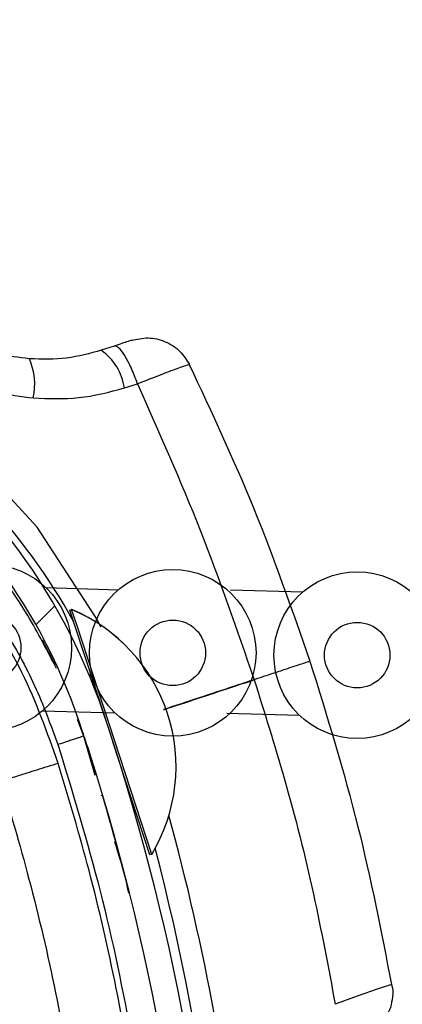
# Model space of a CAD drawing. Header units: inches. Extents: x 170 to 284, y 215 to 248.
# Tile 693 of 1056: x 211.353 to 211.3889, y 244.5738 to 244.6659. Entities that reach past the tile are written whole.
import ezdxf

# ---------------------------------------------------------------- set-up
doc = ezdxf.new("R2010")
doc.units = ezdxf.units.IN
doc.header["$LTSCALE"] = 0.25
doc.header["$MEASUREMENT"] = 0
doc.layers.add('ANNOTATIONS', color=1, linetype='Continuous')
doc.layers.add('LH FRONT OF HOOD', color=7, linetype='Continuous')
doc.styles.add('ARIAL', font='arial.ttf', dxfattribs={"height": 0.09375})
doc.dimstyles.new('STANDARD$0', dxfattribs={"dimtxt": 0.09375, "dimasz": 0.09375, "dimexe": 0.03125, "dimexo": 0.046875, "dimgap": 0.09, "dimtad": 0, "dimtih": 1, "dimtoh": 1, "dimdec": 4, "dimzin": 0, "dimdsep": 46, "dimtxsty": 'ARIAL', "dimcen": 0.09, "dimadec": 0, "dimazin": 0, "dimtfac": 1, "dimtdec": 4, "dimtofl": 0, "dimtmove": 0, "dimatfit": 1, "dimfxl": 1, "dimtolj": 1, "dimtzin": 0, "dimarcsym": 0})
pattern_1 = [(45, (200.7563139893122, 238.187647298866), (-0.03026527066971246, 0.03026527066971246), [])]

# ---------------------------------------------------------------- blocks, each defined once
blk = doc.blocks.new('*D61')
at = {"layer": 'ANNOTATIONS', "color": 0, "lineweight": -2, "transparency": 16777216}
for p, q in [((210.6277843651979, 245.3460056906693), (210.6277843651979, 246.0798826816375)), ((212.2068141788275, 244.6826057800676), (212.2068141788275, 246.0798826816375)), ((210.7215343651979, 246.0486326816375), (211.1070251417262, 246.0486326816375)), ((212.1130641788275, 246.0486326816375), (211.7275734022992, 246.0486326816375))]:
    blk.add_line(p, q, dxfattribs=at)
at = {"layer": 'ANNOTATIONS', "color": 0, "transparency": 16777216}
for points in [[(210.7215343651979, 246.0642576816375), (210.7215343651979, 246.0330076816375), (210.6277843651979, 246.0486326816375)], [(212.1130641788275, 246.0642576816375), (212.1130641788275, 246.0330076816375), (212.2068141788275, 246.0486326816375)]]:
    blk.add_solid(points, dxfattribs=at)
at = {"layer": 'defpoints', "color": 0, "transparency": 16777216}
for p in [(212.2068141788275, 246.0486326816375), (210.6277843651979, 245.2991306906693), (212.2068141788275, 244.6357307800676)]:
    blk.add_point(p, dxfattribs=at)
at = {"layer": 'ANNOTATIONS', "color": 0, "transparency": 16777216, "insert": (211.4172992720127, 246.0486326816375), "char_height": 0.09375, "attachment_point": 5, "style": 'ARIAL'}
blk.add_mtext('\\A1;DIM "A"', dxfattribs=at)

msp = doc.modelspace()

# ---------------------------------------------------------------- hatches: boundary and pattern name
at = {"layer": 'LH FRONT OF HOOD'}
h = msp.add_hatch(dxfattribs=at)
h.set_pattern_fill('ANSI31', color=256, scale=0.34241245, angle=2.8e-322, style=0)
h.set_pattern_definition([(45, (200.7896657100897, 238.187647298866), (-0.03026527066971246, 0.03026527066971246), [])])
edge = h.paths.add_edge_path(flags=0)
edge.add_arc((211.0763061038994, 244.0798696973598), 0.021400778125, 89.9999999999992, 390.52248781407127, ccw=False)
edge.add_line((211.0763061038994, 244.1012704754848), (211.1490687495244, 244.1012704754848))
edge.add_arc((211.1490687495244, 244.5121654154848), 0.4108949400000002, 270, 450.0000000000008)
edge.add_line((211.1490687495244, 244.9230603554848), (210.6654111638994, 244.9230603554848))
edge.add_arc((210.6654111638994, 244.9273405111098), 0.004280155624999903, 180.0000000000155, 269.9999999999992, ccw=False)
edge.add_line((210.6611310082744, 244.9273405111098), (210.6611310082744, 244.9701420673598))
edge.add_arc((210.6654111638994, 244.9701420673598), 0.004280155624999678, 360, 540, ccw=False)
edge.add_line((210.6696913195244, 244.9701420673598), (210.6696913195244, 244.9273405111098))
edge.add_line((210.6696913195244, 244.9273405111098), (210.6664589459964, 244.9273405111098))
edge.add_line((210.6664589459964, 244.9273405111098), (210.6664589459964, 244.9701420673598))
edge.add_arc((210.6654111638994, 244.9701420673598), 0.001047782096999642, 360, 540.0000000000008)
edge.add_line((210.6643633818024, 244.9701420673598), (210.6643633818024, 244.9273405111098))
edge.add_arc((210.6654111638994, 244.9273405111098), 0.001047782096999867, 180, 270)
edge.add_line((210.6654111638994, 244.9262927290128), (211.1490687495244, 244.9262927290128))
edge.add_arc((211.1490687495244, 244.5121654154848), 0.4141273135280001, 269.9999999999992, 450, ccw=False)
edge.add_line((211.1490687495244, 244.0980381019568), (211.0763061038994, 244.0980381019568))
edge.add_arc((211.0763061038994, 244.0798696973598), 0.018168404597, 450.0000000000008, 750.5224878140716)
edge.add_arc((211.0910543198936, 244.0885648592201), 0.001047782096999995, 390.5224878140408, 495.0000000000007)
edge.add_line((211.0903134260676, 244.0893057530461), (211.0816182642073, 244.0806105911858))
edge.add_line((211.0816182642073, 244.0806105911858), (211.0793326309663, 244.0828962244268))
edge.add_line((211.0793326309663, 244.0828962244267), (211.0880277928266, 244.091591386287))
edge.add_arc((211.0910543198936, 244.0885648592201), 0.004280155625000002, 390.522487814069, 495.0000000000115, ccw=False)
h = msp.add_hatch(dxfattribs=at)
h.set_pattern_fill('ANSI31', color=256, scale=0.34241245, style=0)
h.set_pattern_definition(pattern_1)
edge = h.paths.add_edge_path(flags=0)
edge.add_line((211.1157170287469, 244.9187801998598), (210.7733045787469, 244.9187801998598))
edge.add_line((210.7733045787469, 244.9187801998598), (210.7733045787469, 244.9230603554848))
edge.add_line((210.7733045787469, 244.9230603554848), (211.1157170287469, 244.9230603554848))
edge.add_arc((211.1157170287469, 244.5121654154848), 0.4108949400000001, 269.9999999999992, 450, ccw=False)
edge.add_line((211.1157170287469, 244.1012704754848), (211.0429543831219, 244.1012704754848))
edge.add_line((211.0429543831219, 244.1012704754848), (211.0429543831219, 244.1055506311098))
edge.add_line((211.0429543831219, 244.1055506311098), (211.1157170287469, 244.1055506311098))
edge.add_arc((211.1157170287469, 244.5121654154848), 0.406614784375, 270, 450.0000000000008)
h = msp.add_hatch(dxfattribs=at)
h.set_pattern_fill('ANSI31', color=256, scale=0.34241245, angle=2.8e-322, style=0)
h.set_pattern_definition(pattern_1)
edge = h.paths.add_edge_path(flags=0)
edge.add_arc((211.3040220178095, 244.6763687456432), 0.001712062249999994, 288.1322229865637, 310.3426432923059)
edge.add_line((211.3051303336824, 244.6750638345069), (211.3066930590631, 244.6732239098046))
edge.add_arc((211.3040220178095, 244.6763687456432), 0.004126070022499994, 288.1322229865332, 310.3426432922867, ccw=False)
edge.add_arc((211.3012513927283, 244.6848293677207), 0.01302879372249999, 239.6083903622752, 288.1322229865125, ccw=False)
edge.add_arc((211.3043060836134, 244.6891445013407), 0.01830194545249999, 198.1322229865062, 238.19359599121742, ccw=False)
edge.add_arc((211.2980907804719, 244.687109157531), 0.01176186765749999, 130.2730806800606, 198.1322229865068, ccw=False)
edge.add_arc((211.3012833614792, 244.6847317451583), 0.01566536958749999, 433.3892910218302, 493.5630227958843, ccw=False)
edge.add_arc((211.2988301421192, 244.6753891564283), 0.02532140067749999, 410.98647118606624, 434.1131563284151, ccw=False)
edge.add_arc((211.3045928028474, 244.6839779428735), 0.01504902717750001, 370.2879413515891, 407.4468726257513, ccw=False)
edge.add_arc((211.2923648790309, 244.6813788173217), 0.02754708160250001, 291.4407261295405, 371.0647967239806, ccw=False)
edge.add_arc((211.306687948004, 244.6480931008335), 0.008748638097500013, 479.0908419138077, 626.0736552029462)
edge.add_arc((211.3072194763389, 244.5826556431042), 0.05672062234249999, 377.70285871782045, 451.14212272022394, ccw=False)
edge.add_arc((211.1571233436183, 244.5322421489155), 0.2150521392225, 361.5582505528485, 378.3382766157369, ccw=False)
edge.add_arc((211.3432486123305, 244.5383187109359), 0.02884824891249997, 303.2910664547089, 359.5459797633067, ccw=False)
edge.add_arc((211.3766896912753, 244.4918731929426), 0.0284373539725, 488.2528168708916, 541.8512905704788)
edge.add_arc((211.3631868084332, 244.491847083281), 0.01494630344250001, 183.423663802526, 238.6794151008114)
edge.add_arc((211.365876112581, 244.4946373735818), 0.0187470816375, 236.0900975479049, 269.5718389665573)
edge.add_arc((211.3652634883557, 244.4893564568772), 0.0134739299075, 272.0097804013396, 310.4058687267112)
edge.add_arc((211.3698885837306, 244.4834848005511), 0.006011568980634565, 313.1147555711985, 333.8497966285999)
edge.add_arc((211.3583227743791, 244.4873357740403), 0.01816498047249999, 339.0314830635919, 378.1322229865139)
edge.add_arc((211.3651888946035, 244.4895842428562), 0.01094007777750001, 378.1322229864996, 468.1322229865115)
edge.add_arc((211.3623649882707, 244.4982075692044), 0.001866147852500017, 468.1322229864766, 483.774469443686)
edge.add_line((211.3613275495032, 244.4997587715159), (211.3599855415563, 244.5017653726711))
edge.add_arc((211.3623649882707, 244.4982075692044), 0.004280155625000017, 468.13222298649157, 483.7744694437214, ccw=False)
edge.add_arc((211.3651888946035, 244.4895842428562), 0.01335408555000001, 378.1322229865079, 468.13222298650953, ccw=False)
edge.add_arc((211.3583227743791, 244.4873357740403), 0.020578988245, 338.7435812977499, 378.13222298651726, ccw=False)
edge.add_arc((211.3698885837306, 244.4834848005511), 0.008425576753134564, 312.7098901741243, 334.631933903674, ccw=False)
edge.add_arc((211.3652634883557, 244.4893564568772), 0.01588793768, 271.82252524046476, 310.60280367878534, ccw=False)
edge.add_arc((211.365876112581, 244.4946373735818), 0.02116108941, 236.2367537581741, 269.7093947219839, ccw=False)
edge.add_arc((211.3631868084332, 244.491847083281), 0.01736031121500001, 183.3124711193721, 238.498076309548, ccw=False)
edge.add_arc((211.3766896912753, 244.4918731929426), 0.030851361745, 128.0503802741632, 181.9117605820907, ccw=False)
edge.add_arc((211.3432486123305, 244.5383187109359), 0.02643424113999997, 303.0739325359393, 359.4558360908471)
edge.add_arc((211.1571233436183, 244.5322421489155), 0.21263813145, 361.5698914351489, 378.3419125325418)
edge.add_arc((211.3072194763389, 244.5826556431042), 0.05430661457, 377.6888496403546, 451.2467578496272)
edge.add_arc((211.306687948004, 244.6480931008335), 0.01116264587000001, 118.193261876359, 266.66131017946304, ccw=False)
edge.add_arc((211.2923648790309, 244.6813788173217), 0.02513307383, 291.1036231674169, 371.1028807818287)
edge.add_arc((211.3045928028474, 244.6839779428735), 0.01263501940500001, 370.2152702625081, 407.1149197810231)
edge.add_arc((211.2988301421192, 244.6753891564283), 0.022907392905, 411.1765293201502, 434.1519381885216)
edge.add_arc((211.3012833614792, 244.6847317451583), 0.01325136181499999, 433.3244634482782, 493.8674727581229)
edge.add_arc((211.2980907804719, 244.687109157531), 0.009347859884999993, 489.8547471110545, 558.132222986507)
edge.add_arc((211.3043060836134, 244.6891445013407), 0.01588793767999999, 198.1322229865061, 238.0844018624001)
edge.add_arc((211.3012513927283, 244.6848293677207), 0.01061478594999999, 239.7667243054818, 288.1322229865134)

# ---------------------------------------------------------------- linework, layer by layer
for p, q in [((211.3618932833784, 244.6353618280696), (211.360675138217, 244.6349629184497)), ((211.3628433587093, 244.631439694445), (211.3640709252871, 244.6318343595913)), ((211.355496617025, 244.6127522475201), (211.3622811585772, 244.6125615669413)), ((211.3727751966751, 244.6125395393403), (211.3795597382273, 244.6123488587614)), ((211.3577368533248, 244.6106523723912), (211.3578995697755, 244.6107056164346)), ((211.3582393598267, 244.609116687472), (211.3577368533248, 244.6106523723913)), ((211.3578995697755, 244.6107056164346), (211.3579010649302, 244.6107061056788)), ((211.3584020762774, 244.6091699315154), (211.3578995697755, 244.6107056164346)), ((211.3610244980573, 244.6006051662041), (211.3582393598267, 244.609116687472)), ((211.3653963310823, 244.5877951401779), (211.3584020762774, 244.6091699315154)), ((211.3551727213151, 244.6012278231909), (211.3619572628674, 244.601037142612)), ((211.3724513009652, 244.6010151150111), (211.3792358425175, 244.6008244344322)), ((211.3590530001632, 244.5988708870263), (211.3584452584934, 244.6004010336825)), ((211.3589367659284, 244.5992092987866), (211.3590214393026, 244.5989481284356)), ((211.3600951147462, 244.5951855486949), (211.3590530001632, 244.5988708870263)), ((211.3652336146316, 244.5877418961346), (211.3617657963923, 244.5983397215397)), ((211.3607942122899, 244.5933416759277), (211.3606315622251, 244.593288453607)), ((211.3620790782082, 244.5887466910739), (211.362079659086, 244.5887445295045)), ((211.3653963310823, 244.5877951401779), (211.3652336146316, 244.5877418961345)), ((211.3653978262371, 244.5877956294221), (211.3653963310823, 244.5877951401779))]:
    msp.add_line(p, q, dxfattribs=at)
at = {"layer": 'LH FRONT OF HOOD', "flags": 128}
for points in [[(211.3606193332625, 244.6090405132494), (211.3603025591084, 244.6097732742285), (211.3546782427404, 244.6184065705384), (211.3478856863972, 244.625741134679), (211.339720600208, 244.6320027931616), (211.3397205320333, 244.6320028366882), (211.3397205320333, 244.6320028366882)], [(211.3878707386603, 244.5756185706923), (211.3875876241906, 244.5755255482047), (211.3865246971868, 244.5751781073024), (211.3847330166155, 244.5745616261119), (211.3825944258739, 244.5737674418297), (211.3825943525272, 244.5737674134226), (211.3825943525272, 244.5737674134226)]]:
    msp.add_lwpolyline(points, dxfattribs=at)
at = {"layer": 'LH FRONT OF HOOD'}
for centre, radius in [((211.3500836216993, 244.6071376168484), 0.007799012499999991), ((211.3673702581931, 244.6066517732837), 0.007799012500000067), ((211.3846488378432, 244.6064390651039), 0.007799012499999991), ((211.3500836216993, 244.6071376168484), 0.003068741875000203), ((211.3673702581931, 244.6066517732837), 0.003068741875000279), ((211.3846488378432, 244.6064390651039), 0.003068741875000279)]:
    msp.add_circle(centre, radius, dxfattribs=at)
for centre, radius, start, end in [((211.1157170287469, 244.5121654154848), 0.4141273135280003, 270, 90), ((211.1157170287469, 244.5121654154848), 0.4108949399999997, 270, 90), ((211.1157170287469, 244.5121654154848), 0.406614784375, 270, 90), ((211.3072194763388, 244.5826556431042), 0.05672062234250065, 17.70285871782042, 91.14212272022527), ((211.3072194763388, 244.5826556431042), 0.05430661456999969, 17.6888496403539, 91.2467578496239), ((211.3576172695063, 244.6306522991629), 0.00528507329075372, 8.568095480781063, 54.64885861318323), ((211.3483207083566, 244.6317576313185), 0.00611619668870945, 348.1281876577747, 23.2358008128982), ((211.307485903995, 244.5815143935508), 0.05786770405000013, 29.025885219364, 57.44357690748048), ((211.3517451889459, 244.5960099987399), 0.01593228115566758, 328.9616997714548, 67.27654169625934), ((211.3517466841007, 244.5960104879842), 0.01593228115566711, 328.9616997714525, 67.2765416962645), ((211.3591302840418, 244.6046323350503), 0.0005478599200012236, 332.6973279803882, 18.11912073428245), ((211.1571233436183, 244.5322421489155), 0.2150521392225, 1.558250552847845, 18.3382766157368), ((211.1571233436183, 244.5322421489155), 0.2126381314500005, 1.56989143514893, 18.34191253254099), ((211.3627987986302, 244.593421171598), 0.0005478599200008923, 18.11912073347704, 47.41429611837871), ((211.1567262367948, 244.5335678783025), 0.2180957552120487, 5.31144618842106, 15.38515762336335), ((211.1567262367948, 244.5335678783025), 0.2160622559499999, 359.2252016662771, 14.69152912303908)]:
    msp.add_arc(centre, radius, start, end, dxfattribs=at)
for points, knots in [([(211.3539408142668, 244.6341705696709), (211.3519839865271, 244.6344159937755), (211.3480020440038, 244.6349154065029), (211.3442413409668, 244.6364420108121), (211.3423287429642, 244.6372184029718)], [0, 0, 0, 0, 0.4914254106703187, 1, 1, 1, 1]), ([(211.3635303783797, 244.6358979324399), (211.3635314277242, 244.6358982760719), (211.3636136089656, 244.6359251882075), (211.3635181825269, 244.6358939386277), (211.3632122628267, 244.6357937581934), (211.3626360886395, 244.6356050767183), (211.3621399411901, 244.635442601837), (211.3618931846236, 244.6353617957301)], [0, 0, 0, 0, 0.003230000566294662, 0.2529631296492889, 0.5032304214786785, 0.7529340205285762, 1, 1, 1, 1]), ([(211.3635306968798, 244.6358980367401), (211.3640379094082, 244.6360088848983), (211.3650869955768, 244.636238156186), (211.3667043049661, 244.6358521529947), (211.3681060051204, 244.6349679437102), (211.3686673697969, 244.634062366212), (211.3689389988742, 244.6336241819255)], [0, 0, 0, 0, 0.2415860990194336, 0.4996813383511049, 0.75790942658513, 0.9999999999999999, 0.9999999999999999, 0.9999999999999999, 0.9999999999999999]), ([(211.360675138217, 244.6349629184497), (211.3596028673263, 244.6346683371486), (211.3574156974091, 244.6340674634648), (211.3551140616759, 244.6341357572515), (211.3539408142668, 244.6341705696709)], [0, 0, 0, 0, 0.4902549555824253, 1, 1, 1, 1]), ([(211.3640664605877, 244.6318317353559), (211.3638825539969, 244.6323199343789), (211.3635014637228, 244.6333315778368), (211.3628657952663, 244.6345379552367), (211.362282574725, 244.6353114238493), (211.3620199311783, 244.635345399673), (211.3618931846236, 244.6353617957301)], [0, 0, 0, 0, 0.241290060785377, 0.4999999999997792, 0.7587099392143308, 1, 1, 1, 1]), ([(211.3410393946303, 244.6340685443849), (211.341039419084, 244.6340685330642), (211.3430997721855, 244.6331147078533), (211.3474542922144, 244.63146752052), (211.3519971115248, 244.6308256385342), (211.354306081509, 244.6304993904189)], [0, 0, 0, 0, 5.836249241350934e-06, 0.4917349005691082, 1, 1, 1, 1]), ([(211.3564771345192, 244.6051730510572), (211.3556168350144, 244.6068587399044), (211.3538069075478, 244.6104051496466), (211.3502718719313, 244.6153610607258), (211.3461111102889, 244.6200547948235), (211.3414309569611, 244.6242369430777), (211.3363066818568, 244.6278353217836), (211.3308321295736, 244.6308635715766), (211.3269441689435, 244.6323312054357), (211.3250035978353, 244.6330637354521)], [0, 0, 0, 0, 0.1313887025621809, 0.2764200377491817, 0.4215581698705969, 0.5666389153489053, 0.7114924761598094, 0.8559992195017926, 1, 1, 1, 1]), ([(211.3640664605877, 244.6318317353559), (211.3647874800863, 244.6321160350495), (211.3662386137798, 244.6326882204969), (211.3678773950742, 244.6333011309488), (211.3688350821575, 244.6336335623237), (211.3688405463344, 244.6335987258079), (211.3688426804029, 244.6335851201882)], [0, 0, 0, 0, 0.2719162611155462, 0.5472623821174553, 0.8231804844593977, 1, 1, 1, 1]), ([(211.3689173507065, 244.6336187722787), (211.3709962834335, 244.6291872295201), (211.3752434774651, 244.6201337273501), (211.3785382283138, 244.6106857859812), (211.3802202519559, 244.6058624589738)], [0, 0, 0, 0, 0.4894838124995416, 1, 1, 1, 1]), ([(211.354306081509, 244.6304993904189), (211.3557300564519, 244.6304417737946), (211.3586366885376, 244.6303241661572), (211.3614223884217, 244.6310628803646), (211.3628433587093, 244.631439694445)], [0, 0, 0, 0, 0.4899054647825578, 1, 1, 1, 1]), ([(211.3640663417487, 244.6318319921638), (211.3660867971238, 244.627295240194), (211.3701239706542, 244.6182301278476), (211.3733696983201, 244.6088324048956), (211.3749910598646, 244.6041378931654)], [0, 0, 0, 0, 0.5004628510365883, 1, 1, 1, 1]), ([(211.3241770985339, 244.6306322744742), (211.326031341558, 244.6299330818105), (211.3297428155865, 244.6285335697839), (211.3349600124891, 244.6256408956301), (211.3398427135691, 244.6222142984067), (211.3442929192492, 244.6182271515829), (211.3482688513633, 244.6137677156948), (211.3516849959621, 244.6088717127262), (211.3545599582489, 244.6036442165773), (211.3559309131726, 244.5999216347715), (211.3566142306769, 244.5980662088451)], [0, 0, 0, 0, 0.1247413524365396, 0.2496837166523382, 0.3746881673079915, 0.4999855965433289, 0.6253465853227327, 0.7503062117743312, 0.8755465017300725, 1, 1, 1, 1]), ([(211.3566504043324, 244.5963128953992), (211.3556265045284, 244.5991736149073), (211.3535447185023, 244.6049900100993), (211.3486343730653, 244.6126281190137), (211.3426580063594, 244.6192643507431), (211.3364146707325, 244.6241437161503), (211.330168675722, 244.6277643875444), (211.326178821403, 244.6292994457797), (211.324168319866, 244.63007296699)], [0, 0, 0, 0, 0.1870908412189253, 0.3803918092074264, 0.5558755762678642, 0.7364481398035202, 0.8671952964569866, 1, 1, 1, 1]), ([(211.3551344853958, 244.6078459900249), (211.3551290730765, 244.6078554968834), (211.355107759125, 244.6078929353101), (211.3554822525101, 244.6072345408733), (211.3560651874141, 244.6060640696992), (211.3563238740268, 244.6055446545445)], [0, 0, 0, 0, 0.1591842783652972, 0.6268746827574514, 1, 1, 1, 1]), ([(211.3801811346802, 244.6058495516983), (211.3801862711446, 244.6058512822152), (211.3802004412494, 244.6058560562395), (211.3797867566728, 244.6057197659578), (211.3787089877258, 244.6053643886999), (211.37691368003, 244.6047722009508), (211.3755894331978, 244.6043353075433), (211.3749910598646, 244.6041378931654)], [0, 0, 0, 0, 0.09013511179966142, 0.2486582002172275, 0.5414135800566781, 0.792783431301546, 1, 1, 1, 1]), ([(211.3802233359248, 244.6058531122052), (211.3818190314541, 244.6007158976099), (211.3849073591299, 244.5907732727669), (211.3869009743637, 244.5805554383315), (211.3878645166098, 244.5756170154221)], [0, 0, 0, 0, 0.5166859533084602, 1, 1, 1, 1]), ([(211.3749910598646, 244.6041378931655), (211.3743851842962, 244.603938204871), (211.3715599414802, 244.6030070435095), (211.3687352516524, 244.6020760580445), (211.3665163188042, 244.6013447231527)], [0, 0, 0, 0, 0.2144507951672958, 0.9999999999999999, 0.9999999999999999, 0.9999999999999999, 0.9999999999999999]), ([(211.3665199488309, 244.601335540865), (211.3686199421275, 244.6020277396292), (211.3714444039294, 244.6029587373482), (211.3742694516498, 244.6038899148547), (211.3749940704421, 244.6041287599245)], [0, 0, 0, 0, 0.7435021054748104, 1, 1, 1, 1]), ([(211.3749940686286, 244.6041287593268), (211.3759615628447, 244.6010653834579), (211.3780524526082, 244.5944450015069), (211.3806078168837, 244.5843114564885), (211.3819460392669, 244.5772064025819), (211.3825938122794, 244.5737671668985)], [0, 0, 0, 0, 0.3076441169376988, 0.6648617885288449, 1, 1, 1, 1]), ([(211.3590530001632, 244.5988708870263), (211.3590204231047, 244.5988601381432), (211.3589703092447, 244.5988436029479), (211.3586662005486, 244.5987432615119), (211.358351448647, 244.5986394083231), (211.3579607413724, 244.5985104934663), (211.3573929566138, 244.5983231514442), (211.3569210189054, 244.5981674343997), (211.3566142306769, 244.5980662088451)], [0, 0, 0, 0, 0.2394568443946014, 0.3683606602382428, 0.4999999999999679, 0.6316393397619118, 0.7605431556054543, 0.9999999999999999, 0.9999999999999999, 0.9999999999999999, 0.9999999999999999]), ([(211.3566142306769, 244.5980662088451), (211.3580002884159, 244.5935162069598), (211.3607796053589, 244.5843925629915), (211.3637030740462, 244.570293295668), (211.3658215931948, 244.5559297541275), (211.3663748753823, 244.5462157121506), (211.3666521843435, 244.5413469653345)], [0, 0, 0, 0, 0.2468628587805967, 0.4950083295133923, 0.7468945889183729, 1, 1, 1, 1]), ([(211.359097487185, 244.598713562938), (211.3593716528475, 244.5978835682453), (211.3597743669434, 244.5966644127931), (211.3601044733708, 244.5955678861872), (211.3602098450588, 244.595217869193)], [0, 0, 0, 0, 0.6807948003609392, 1, 1, 1, 1]), ([(211.3566504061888, 244.5963128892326), (211.35595865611, 244.5960983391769), (211.354575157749, 244.5956692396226), (211.3528167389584, 244.5951228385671), (211.3515621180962, 244.5947288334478), (211.3513624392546, 244.5946575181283), (211.3512625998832, 244.5946218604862)], [0, 0, 0, 0, 0.2500007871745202, 0.500000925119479, 0.7500005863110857, 1, 1, 1, 1]), ([(211.3661078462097, 244.5416825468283), (211.3659038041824, 244.5454355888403), (211.3654951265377, 244.5529525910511), (211.3641167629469, 244.5641609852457), (211.3621677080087, 244.5752896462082), (211.3597147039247, 244.5860281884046), (211.3576441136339, 244.5929766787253), (211.3566499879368, 244.5963127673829)], [0, 0, 0, 0, 0.2027568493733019, 0.4061035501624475, 0.608860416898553, 0.8122072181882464, 0.9999999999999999, 0.9999999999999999, 0.9999999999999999, 0.9999999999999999]), ([(211.3512625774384, 244.5946218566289), (211.3512625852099, 244.594621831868), (211.3522767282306, 244.5913906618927), (211.3542197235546, 244.5846120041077), (211.3566366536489, 244.5741725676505), (211.3585249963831, 244.5633465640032), (211.3598688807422, 244.5524356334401), (211.3602666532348, 244.5451211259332), (211.3604655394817, 244.5414638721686)], [0, 0, 0, 0, 1.439079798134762e-06, 0.187792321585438, 0.390843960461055, 0.593895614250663, 0.7969478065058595, 1, 1, 1, 1]), ([(211.3620790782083, 244.5887466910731), (211.3620539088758, 244.5888406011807), (211.3620285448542, 244.5889352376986), (211.3618307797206, 244.5896610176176), (211.3615419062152, 244.5907248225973), (211.3610354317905, 244.5924673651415), (211.360782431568, 244.5933378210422)], [0, 0, 0, 0, 0.3307707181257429, 0.3333292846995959, 0.6669765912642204, 1, 1, 1, 1]), ([(211.361905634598, 244.5889916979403), (211.3623104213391, 244.5877381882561), (211.3628245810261, 244.5861459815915), (211.3631453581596, 244.58450616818), (211.3632135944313, 244.5841573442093)], [0, 0, 0, 0, 0.7872782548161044, 1, 1, 1, 1]), ([(211.3878643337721, 244.5756169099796), (211.3878938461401, 244.5755146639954), (211.3880264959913, 244.5750550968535), (211.3879566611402, 244.5742322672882), (211.3877243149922, 244.5732778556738), (211.3873374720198, 244.5725045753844), (211.3868975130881, 244.5719127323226), (211.3864666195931, 244.5714868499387), (211.3860999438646, 244.5712031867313), (211.385838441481, 244.5710348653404), (211.3856906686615, 244.5709506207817), (211.385632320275, 244.5709189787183), (211.385619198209, 244.5709119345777), (211.3856116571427, 244.5709079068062), (211.3856091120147, 244.5709065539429), (211.3856078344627, 244.5709058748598)], [0, 0, 0, 0, 0.05652103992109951, 0.2540462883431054, 0.4273552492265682, 0.5794983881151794, 0.7104459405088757, 0.8185506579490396, 0.9012506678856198, 0.9564155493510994, 0.985042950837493, 0.9903528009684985, 0.993469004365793, 0.9967217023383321, 1, 1, 1, 1]), ([(211.355016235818, 244.5372555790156), (211.3549782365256, 244.5387471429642), (211.3548375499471, 244.5442694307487), (211.354125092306, 244.5538200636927), (211.3526939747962, 244.5648308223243), (211.3513207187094, 244.5717598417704), (211.3507343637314, 244.5747184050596)], [0, 0, 0, 0, 0.118539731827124, 0.4388752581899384, 0.7604101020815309, 1, 1, 1, 1])]:
    msp.add_open_spline(points, degree=3, knots=knots, dxfattribs=at)

# ---------------------------------------------------------------- dimensions: what is measured, and where the dimension line sits
at = {"layer": 'ANNOTATIONS'}
dim = msp.add_linear_dim(base=(212.2068141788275, 246.0486326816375), p1=(210.6277843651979, 245.2991306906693), p2=(212.2068141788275, 244.6357307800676), text='DIM "A"', dimstyle='STANDARD$0', dxfattribs=at)
dim.commit()
dim.dimension.update_dxf_attribs({"geometry": '*D61', "text_midpoint": (211.4172992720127, 246.0486326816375)})

doc.saveas('drawing.dxf')
